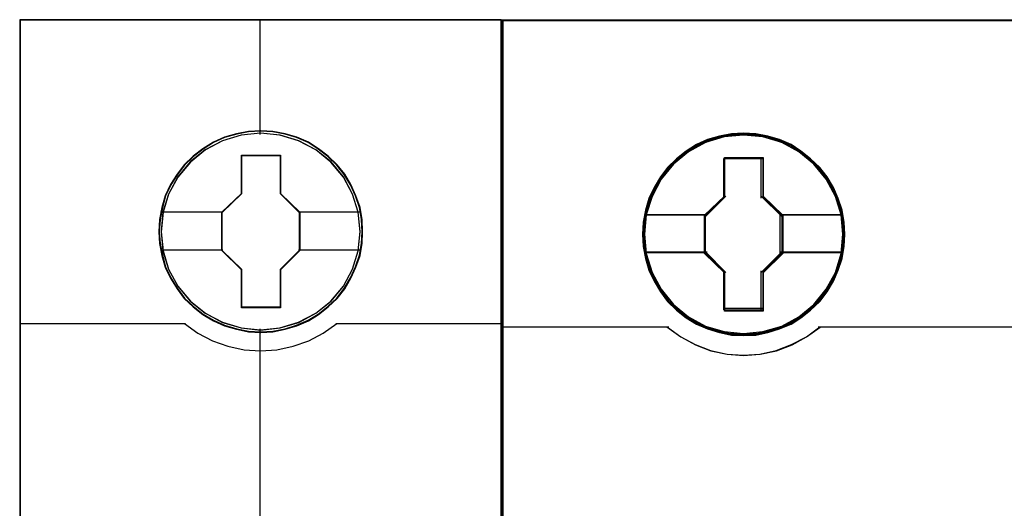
# Model space of a CAD drawing. Header units: millimetres. Extents: x -1290 to 1795, y -4192 to -1311.
# Tile 688 of 1056: x 1459.4 to 1466.74, y -2651.59 to -2647.95. Entities that reach past the tile are written whole.
import ezdxf

# ---------------------------------------------------------------- set-up
doc = ezdxf.new("R2010")
doc.units = ezdxf.units.MM
doc.layers.add('45', color=7, linetype='Continuous')
doc.layers.add('Aparatura', color=7, linetype='Continuous', lineweight=13)

# ---------------------------------------------------------------- blocks, each defined once
blk = doc.blocks.new('*U361')
at = {"layer": '45', "color": 7}
for points in [[(243.561703, -533.603058), (225.588724, -533.603058), (225.588724, -615.327797), (243.561703, -615.327797), (243.561703, -533.603058)], [(238.378739, -541.504492), (238.356431, -541.053127), (238.28393, -540.601761), (238.127773, -540.16691), (237.943732, -539.748571), (237.709497, -539.357755), (237.430646, -539.010975), (237.096025, -538.691717), (236.727942, -538.410989), (236.359859, -538.168794), (235.924852, -537.981642), (235.489844, -537.85504), (235.032529, -537.766969), (234.58079, -537.744951), (234.123475, -537.766969), (233.677314, -537.85504), (233.225575, -537.981642), (232.812876, -538.168794), (232.422485, -538.410989), (232.059979, -538.691717), (231.719781, -539.010975), (231.457661, -539.357755), (231.212272, -539.748571), (231.0115, -540.16691), (230.894382, -540.601761), (230.80515, -541.053127), (230.771688, -541.504492), (230.80515, -541.950352), (230.894382, -542.390708), (231.0115, -542.82556), (231.212272, -543.238394), (231.457661, -543.634715), (231.719781, -543.992504), (232.059979, -544.311762), (232.422485, -544.592489), (232.812876, -544.823676), (233.225575, -545.010828), (233.677314, -545.142934), (234.123475, -545.23651), (234.58079, -545.258528), (235.032529, -545.23651), (235.489844, -545.142934), (235.924852, -545.010828), (236.359859, -544.823676), (236.727942, -544.592489), (237.096025, -544.311762), (237.430646, -543.992504), (237.709497, -543.634715), (237.943732, -543.238394), (238.127773, -542.82556), (238.28393, -542.390708), (238.356431, -541.950352), (238.378739, -541.504492)], [(238.378739, -541.504492), (238.356431, -541.053127), (238.28393, -540.601761), (238.127773, -540.16691), (237.943732, -539.748571), (237.709497, -539.357755), (237.430646, -539.010975), (237.096025, -538.691717), (236.727942, -538.410989), (236.359859, -538.168794), (235.924852, -537.981642), (235.489844, -537.85504), (235.032529, -537.766969), (234.58079, -537.744951), (234.123475, -537.766969), (233.677314, -537.85504), (233.225575, -537.981642), (232.812876, -538.168794), (232.422485, -538.410989), (232.059979, -538.691717), (231.719781, -539.010975), (231.457661, -539.357755), (231.212272, -539.748571), (231.0115, -540.16691), (230.894382, -540.601761), (230.80515, -541.053127), (230.771688, -541.504492), (230.80515, -541.950352), (230.894382, -542.390708), (231.0115, -542.82556), (231.212272, -543.238394), (231.457661, -543.634715), (231.719781, -543.992504), (232.059979, -544.311762), (232.422485, -544.592489), (232.812876, -544.823676), (233.225575, -545.010828), (233.677314, -545.142934), (234.123475, -545.23651), (234.58079, -545.258528), (235.032529, -545.23651), (235.489844, -545.142934), (235.924852, -545.010828), (236.359859, -544.823676), (236.727942, -544.592489), (237.096025, -544.311762), (237.430646, -543.992504), (237.709497, -543.634715), (237.943732, -543.238394), (238.127773, -542.82556), (238.28393, -542.390708), (238.356431, -541.950352), (238.378739, -541.504492)], [(233.860872, -538.648016), (235.311797, -538.648016), (235.311797, -540.075871), (236.031635, -540.781528), (236.031635, -542.209383), (235.311797, -542.926066), (235.311797, -544.342895), (233.860872, -544.342895), (233.860872, -542.926066), (233.124163, -542.209383), (233.124163, -540.781528), (233.860872, -540.075871), (233.860872, -538.648016)], [(233.860872, -538.648016), (235.311797, -538.648016), (235.311797, -538.648016), (235.311797, -540.075871), (235.311797, -540.075871), (236.031635, -540.781528), (236.031635, -540.781528), (236.031635, -542.209383), (236.031635, -542.209383), (235.311797, -542.926066), (235.311797, -542.926066), (235.311797, -544.342895), (235.311797, -544.342895), (233.860872, -544.342895), (233.860872, -544.342895), (233.860872, -542.926066), (233.860872, -542.926066), (233.124163, -542.209383), (233.124163, -542.209383), (233.124163, -540.781528), (233.124163, -540.781528), (233.860872, -540.075871), (233.860872, -540.075871), (233.860872, -538.648016), (233.860872, -538.648016)], [(233.869249, -538.66597), (235.301411, -538.66597), (235.301411, -540.084821), (236.011942, -540.78603), (236.011942, -542.204881), (235.301411, -542.917046), (235.301411, -544.324941), (233.869249, -544.324941), (233.869249, -542.917046), (233.142066, -542.204881), (233.142066, -540.78603), (233.869249, -540.084821), (233.869249, -538.66597)]]:
    blk.add_lwpolyline(points, close=True, dxfattribs=at)
at = {"layer": '45', "color": 139}
for points in [[(243.561703, -533.603058), (225.588724, -533.603058), (225.588724, -615.327797), (243.561703, -615.327797), (243.561703, -533.603058)], [(238.359046, -541.504478), (238.336848, -541.05527), (238.264705, -540.606062), (238.10932, -540.173289), (237.926188, -539.75695), (237.693111, -539.368001), (237.415638, -539.022878), (237.082671, -538.705146), (236.716407, -538.42576), (236.350143, -538.184722), (235.917286, -537.998465), (235.484429, -537.872467), (235.029373, -537.784817), (234.579868, -537.762904), (234.124812, -537.784817), (233.680856, -537.872467), (233.23135, -537.998465), (232.820691, -538.184722), (232.432229, -538.42576), (232.071515, -538.705146), (231.732998, -539.022878), (231.472174, -539.368001), (231.227998, -539.75695), (231.028217, -540.173289), (230.911679, -540.606062), (230.822888, -541.05527), (230.789591, -541.504478), (230.822888, -541.948208), (230.911679, -542.38646), (231.028217, -542.819234), (231.227998, -543.230095), (231.472174, -543.624521), (231.732998, -543.980601), (232.071515, -544.298333), (232.432229, -544.577719), (232.820691, -544.807801), (233.23135, -544.994058), (233.680856, -545.125533), (234.124812, -545.218662), (234.579868, -545.240574), (235.029373, -545.218662), (235.484429, -545.125533), (235.917286, -544.994058), (236.350143, -544.807801), (236.716407, -544.577719), (237.082671, -544.298333), (237.415638, -543.980601), (237.693111, -543.624521), (237.926188, -543.230095), (238.10932, -542.819234), (238.264705, -542.38646), (238.336848, -541.948208), (238.359046, -541.504478)], [(238.289223, -541.504432), (238.211132, -540.783318), (238.004749, -540.100737), (237.664494, -539.467697), (237.195948, -538.911724), (236.638154, -538.454835), (235.996692, -538.119049), (235.29945, -537.904366), (234.574318, -537.838309), (233.849187, -537.904366), (233.151945, -538.119049), (232.51606, -538.454835), (231.952689, -538.911724), (231.484142, -539.467697), (231.143888, -540.100737), (230.937504, -540.783318), (230.859413, -541.504432), (230.937504, -542.220042), (231.143888, -542.908128), (231.484142, -543.535663), (231.952689, -544.091636), (232.51606, -544.543021), (233.151945, -544.884312), (233.849187, -545.09349), (234.574318, -545.170555), (235.29945, -545.09349), (235.996692, -544.884312), (236.638154, -544.543021), (237.195948, -544.091636), (237.664494, -543.535663), (238.004749, -542.908128), (238.211132, -542.220042), (238.289223, -541.504432)], [(238.283852, -541.498987), (238.211335, -540.783366), (238.00494, -540.100773), (237.659089, -539.462219), (237.201672, -538.906236), (236.638269, -538.454845), (235.991193, -538.113548), (235.293912, -537.904367), (234.56874, -537.838309), (233.849146, -537.904367), (233.157444, -538.113548), (232.510367, -538.454845), (231.946964, -538.906236), (231.489548, -539.462219), (231.143697, -540.100773), (230.931723, -540.783366), (230.864784, -541.498987), (230.931723, -542.214608), (231.143697, -542.902705), (231.489548, -543.53025), (231.946964, -544.091738), (232.510367, -544.543129), (233.157444, -544.878921), (233.849146, -545.093607), (234.56874, -545.165169), (235.293912, -545.093607), (235.991193, -544.878921), (236.638269, -544.543129), (237.201672, -544.091738), (237.659089, -543.53025), (238.00494, -542.902705), (238.211335, -542.214608), (238.283852, -541.498987)]]:
    blk.add_lwpolyline(points, close=True, dxfattribs=at)
at = {"layer": '45', "color": 59}
blk.add_lwpolyline([(243.542009, -533.622807), (225.606627, -533.622807), (225.606627, -615.309843), (243.542009, -615.309843), (243.542009, -533.622807)], close=True, dxfattribs=at)
at = {"layer": '45', "color": 139}
for points in [[(234.549254, -533.603058), (234.549254, -537.881398)], [(225.588724, -544.924591), (231.768894, -544.924591)], [(231.731297, -544.924591), (232.234151, -545.282765), (232.781702, -545.572716), (233.35719, -545.771701), (233.966202, -545.908149), (234.569626, -545.947946), (235.184225, -545.908149), (235.793237, -545.771701), (236.368725, -545.572716), (236.905102, -545.282765), (237.41913, -544.924591)], [(234.549254, -545.122081), (234.549254, -552.34481)], [(237.379743, -544.924591), (243.561703, -544.924591)]]:
    blk.add_lwpolyline(points, dxfattribs=at)
at = {"layer": '45', "color": 7}
for points in [[(230.8433, -540.768335), (233.161759, -540.768335)], [(235.992248, -540.768335), (238.307126, -540.768335)], [(230.8433, -542.186669), (233.161759, -542.186669)], [(235.992248, -542.186669), (238.307126, -542.186669)]]:
    blk.add_lwpolyline(points, dxfattribs=at)
blk = doc.blocks.new('*U362')
at = {"layer": '45', "color": 139}
for points in [[(243.581396, -533.603058), (243.581396, -616.261383)], [(243.581396, -533.603058), (279.507661, -533.603058)], [(251.852655, -538.782668), (253.306391, -538.782668)], [(251.852655, -540.249477), (251.852655, -538.782668)], [(253.240149, -540.249477), (253.240149, -538.782668)], [(251.159802, -540.937099), (251.918896, -540.183048)], [(254.009985, -540.937099), (253.240149, -540.183048)], [(248.929069, -540.870671), (251.226044, -540.870671)], [(251.159802, -542.326707), (251.159802, -540.870671)], [(253.943743, -540.870671), (256.229976, -540.870671)], [(253.943743, -542.326707), (253.943743, -540.870671)], [(248.929069, -542.260279), (251.226044, -542.260279)], [(251.159802, -542.260279), (251.918896, -543.030488)], [(254.009985, -542.260279), (253.240149, -543.030488)], [(253.943743, -542.260279), (256.229976, -542.260279)], [(251.852655, -544.420095), (251.852655, -542.964059)], [(253.240149, -544.420095), (253.240149, -542.964059)], [(251.852655, -544.353667), (253.306391, -544.353667)], [(243.581396, -545.057448), (249.793792, -545.057448)], [(249.72755, -545.057448), (250.244049, -545.429813), (250.783004, -545.71352), (251.355645, -545.938122), (251.973198, -546.068154), (252.585137, -546.109528), (253.191462, -546.068154), (253.797787, -545.938122), (254.376041, -545.71352), (254.926225, -545.429813), (255.431496, -545.057448)], [(249.745453, -545.062834), (250.244974, -545.423199), (250.795008, -545.718581), (251.361881, -545.943071), (251.973653, -546.073039), (252.579814, -546.1203), (253.202812, -546.073039), (253.814585, -545.943071), (254.392682, -545.718581), (254.925879, -545.423199), (255.442237, -545.062834)], [(255.365254, -545.057448), (267.725593, -545.057448)]]:
    blk.add_lwpolyline(points, dxfattribs=at)
at = {"layer": '45', "color": 59}
blk.add_lwpolyline([(243.613622, -597.329653), (243.613622, -576.181314), (243.613622, -573.69979), (243.613622, -566.770358), (243.613622, -566.770358), (243.613622, -552.551451), (243.613622, -545.090263), (243.613622, -533.635374), (279.475435, -533.635374), (279.475435, -545.090263), (279.475435, -552.551451), (279.475435, -566.770358), (279.475435, -593.840011)], dxfattribs=at)
at = {"layer": '45', "color": 7}
for points in [[(256.36246, -541.606768), (256.334477, -541.154122), (256.261722, -540.701476), (256.110614, -540.271183), (255.937121, -539.852066), (255.696469, -539.460891), (255.422237, -539.108833), (255.086444, -538.784716), (254.722667, -538.505305), (254.358891, -538.259424), (253.922359, -538.069424), (253.491424, -537.940895), (253.038102, -537.86266), (252.584781, -537.834719), (252.137056, -537.86266), (251.683735, -537.940895), (251.241606, -538.069424), (250.827461, -538.259424), (250.441298, -538.505305), (250.088715, -538.784716), (249.752921, -539.108833), (249.489883, -539.460891), (249.24923, -539.852066), (249.053351, -540.271183), (248.930226, -540.701476), (248.840681, -541.154122), (248.812699, -541.606768), (248.840681, -542.059414), (248.930226, -542.500883), (249.053351, -542.936764), (249.24923, -543.350293), (249.489883, -543.747056), (249.752921, -544.110291), (250.088715, -544.428819), (250.441298, -544.713819), (250.827461, -544.948524), (251.241606, -545.127347), (251.683735, -545.267053), (252.137056, -545.356464), (252.584781, -545.378817), (253.038102, -545.356464), (253.491424, -545.267053), (253.922359, -545.127347), (254.358891, -544.948524), (254.722667, -544.713819), (255.086444, -544.428819), (255.422237, -544.110291), (255.696469, -543.747056), (255.937121, -543.350293), (256.110614, -542.936764), (256.261722, -542.500883), (256.334477, -542.059414), (256.36246, -541.606768)], [(256.36246, -541.606768), (256.334477, -541.154122), (256.261722, -540.701476), (256.110614, -540.271183), (255.937121, -539.852066), (255.696469, -539.460891), (255.422237, -539.108833), (255.086444, -538.784716), (254.722667, -538.505305), (254.358891, -538.259424), (253.922359, -538.069424), (253.491424, -537.940895), (253.038102, -537.86266), (252.584781, -537.834719), (252.137056, -537.86266), (251.683735, -537.940895), (251.241606, -538.069424), (250.827461, -538.259424), (250.441298, -538.505305), (250.088715, -538.784716), (249.752921, -539.108833), (249.489883, -539.460891), (249.24923, -539.852066), (249.053351, -540.271183), (248.930226, -540.701476), (248.840681, -541.154122), (248.812699, -541.606768), (248.840681, -542.059414), (248.930226, -542.500883), (249.053351, -542.936764), (249.24923, -543.350293), (249.489883, -543.747056), (249.752921, -544.110291), (250.088715, -544.428819), (250.441298, -544.713819), (250.827461, -544.948524), (251.241606, -545.127347), (251.683735, -545.267053), (252.137056, -545.356464), (252.584781, -545.378817), (253.038102, -545.356464), (253.491424, -545.267053), (253.922359, -545.127347), (254.358891, -544.948524), (254.722667, -544.713819), (255.086444, -544.428819), (255.422237, -544.110291), (255.696469, -543.747056), (255.937121, -543.350293), (256.110614, -542.936764), (256.261722, -542.500883), (256.334477, -542.059414), (256.36246, -541.606768)], [(256.36246, -541.606768), (256.334477, -541.154122), (256.261722, -540.701476), (256.110614, -540.271183), (255.937121, -539.852066), (255.696469, -539.460891), (255.422237, -539.108833), (255.086444, -538.784716), (254.722667, -538.505305), (254.358891, -538.259424), (253.922359, -538.069424), (253.491424, -537.940895), (253.038102, -537.86266), (252.584781, -537.834719), (252.137056, -537.86266), (251.683735, -537.940895), (251.241606, -538.069424), (250.827461, -538.259424), (250.441298, -538.505305), (250.088715, -538.784716), (249.752921, -539.108833), (249.489883, -539.460891), (249.24923, -539.852066), (249.053351, -540.271183), (248.930226, -540.701476), (248.840681, -541.154122), (248.812699, -541.606768), (248.840681, -542.059414), (248.930226, -542.500883), (249.053351, -542.936764), (249.24923, -543.350293), (249.489883, -543.747056), (249.752921, -544.110291), (250.088715, -544.428819), (250.441298, -544.713819), (250.827461, -544.948524), (251.241606, -545.127347), (251.683735, -545.267053), (252.137056, -545.356464), (252.584781, -545.378817), (253.038102, -545.356464), (253.491424, -545.267053), (253.922359, -545.127347), (254.358891, -544.948524), (254.722667, -544.713819), (255.086444, -544.428819), (255.422237, -544.110291), (255.696469, -543.747056), (255.937121, -543.350293), (256.110614, -542.936764), (256.261722, -542.500883), (256.334477, -542.059414), (256.36246, -541.606768)], [(251.869534, -538.74317), (253.317286, -538.74317), (253.317286, -540.177826), (254.044001, -540.889549), (254.044001, -542.3186), (253.317286, -543.041532), (253.317286, -544.464979), (251.869534, -544.464979), (251.869534, -543.041532), (251.125786, -542.3186), (251.125786, -540.889549), (251.869534, -540.177826), (251.869534, -538.74317)], [(251.869534, -538.74317), (253.317286, -538.74317), (253.317286, -540.177826), (254.044001, -540.889549), (254.044001, -542.3186), (253.317286, -543.041532), (253.317286, -544.464979), (251.869534, -544.464979), (251.869534, -543.041532), (251.125786, -542.3186), (251.125786, -540.889549), (251.869534, -540.177826), (251.869534, -538.74317)], [(251.869534, -538.74317), (253.317286, -538.74317), (253.317286, -538.74317), (253.317286, -540.177826), (253.317286, -540.177826), (254.044001, -540.889549), (254.044001, -540.889549), (254.044001, -542.3186), (254.044001, -542.3186), (253.317286, -543.041532), (253.317286, -543.041532), (253.317286, -544.464979), (253.317286, -544.464979), (251.869534, -544.464979), (251.869534, -544.464979), (251.869534, -543.041532), (251.869534, -543.041532), (251.125786, -542.3186), (251.125786, -542.3186), (251.125786, -540.889549), (251.125786, -540.889549), (251.869534, -540.177826), (251.869534, -540.177826), (251.869534, -538.74317), (251.869534, -538.74317)], [(251.885333, -538.775487), (253.301111, -538.775487), (253.301111, -540.193936), (254.011775, -540.89762), (254.011775, -542.310529), (253.301111, -543.025295), (253.301111, -544.432663), (251.885333, -544.432663), (251.885333, -543.025295), (251.158012, -542.310529), (251.158012, -540.89762), (251.885333, -540.193936), (251.885333, -538.775487)]]:
    blk.add_lwpolyline(points, close=True, dxfattribs=at)
at = {"layer": '45', "color": 139}
for points in [[(256.330234, -541.606768), (256.30249, -541.158), (256.230356, -540.709232), (256.080539, -540.282625), (255.908526, -539.8671), (255.669929, -539.479276), (255.398038, -539.130234), (255.065111, -538.808894), (254.70444, -538.531877), (254.343769, -538.288101), (253.910964, -538.09973), (253.483708, -537.972302), (253.034256, -537.894737), (252.584805, -537.867035), (252.140902, -537.894737), (251.691451, -537.972302), (251.253097, -538.09973), (250.842487, -538.288101), (250.45962, -538.531877), (250.110047, -538.808894), (249.77712, -539.130234), (249.516327, -539.479276), (249.277729, -539.8671), (249.083522, -540.282625), (248.961449, -540.709232), (248.872668, -541.158), (248.844924, -541.606768), (248.872668, -542.055536), (248.961449, -542.493223), (249.083522, -542.92537), (249.277729, -543.335355), (249.516327, -543.72872), (249.77712, -544.088842), (250.110047, -544.404642), (250.45962, -544.6872), (250.842487, -544.919894), (251.253097, -545.097185), (251.691451, -545.235694), (252.140902, -545.324339), (252.584805, -545.346501), (253.034256, -545.324339), (253.483708, -545.235694), (253.910964, -545.097185), (254.343769, -544.919894), (254.70444, -544.6872), (255.065111, -544.404642), (255.398038, -544.088842), (255.669929, -543.72872), (255.908526, -543.335355), (256.080539, -542.92537), (256.230356, -542.493223), (256.30249, -542.055536), (256.330234, -541.606768)], [(256.30696, -541.606768), (256.273376, -541.064677), (256.155834, -540.55053), (255.971124, -540.053148), (255.708053, -539.594886), (255.405801, -539.175744), (255.025187, -538.80131), (254.583003, -538.477174), (254.129625, -538.231277), (253.625871, -538.041266), (253.110923, -537.929495), (252.584781, -537.890375), (252.047443, -537.929495), (251.532495, -538.041266), (251.034339, -538.231277), (250.569766, -538.477174), (250.144374, -538.80131), (249.780552, -539.175744), (249.461508, -539.594886), (249.204034, -540.053148), (249.019324, -540.55053), (248.901782, -541.064677), (248.868198, -541.606768), (248.901782, -542.126504), (249.019324, -542.651829), (249.204034, -543.143622), (249.461508, -543.607473), (249.780552, -544.026615), (250.144374, -544.412225), (250.569766, -544.725185), (251.034339, -544.987847), (251.532495, -545.17227), (252.047443, -545.284041), (252.584781, -545.323161), (253.110923, -545.284041), (253.625871, -545.17227), (254.129625, -544.987847), (254.583003, -544.725185), (255.025187, -544.412225), (255.405801, -544.026615), (255.708053, -543.607473), (255.971124, -543.143622), (256.155834, -542.651829), (256.273376, -542.126504), (256.30696, -541.606768)], [(256.290847, -541.60128), (256.218067, -540.880217), (256.016523, -540.192693), (255.66382, -539.549885), (255.210344, -538.990922), (254.6449, -538.532572), (254.006675, -538.186015), (253.306868, -537.968019), (252.584666, -537.906533), (251.862465, -537.968019), (251.168256, -538.186015), (250.530031, -538.532572), (249.975784, -538.990922), (249.511111, -539.549885), (249.169605, -540.192693), (248.956864, -540.880217), (248.889682, -541.60128), (248.956864, -542.322343), (249.169605, -543.021047), (249.511111, -543.652675), (249.975784, -544.217228), (250.530031, -544.681167), (251.168256, -545.022135), (251.862465, -545.228951), (252.584666, -545.301617), (253.306868, -545.228951), (254.006675, -545.022135), (254.6449, -544.681167), (255.210344, -544.217228), (255.66382, -543.652675), (256.016523, -543.021047), (256.218067, -542.322343), (256.290847, -541.60128)]]:
    blk.add_lwpolyline(points, close=True, dxfattribs=at)
at = {"layer": '45', "color": 7}
for points in [[(248.884311, -540.865285), (251.192028, -540.865285)], [(253.977759, -540.865285), (256.290847, -540.865285)], [(248.884311, -542.276437), (251.192028, -542.276437)], [(253.977759, -542.276437), (256.290847, -542.276437)]]:
    blk.add_lwpolyline(points, dxfattribs=at)

msp = doc.modelspace()

# ---------------------------------------------------------------- block references
at = {"layer": 'Aparatura', "color": 7, "lineweight": 13, "xscale": 0.2, "yscale": 0.2, "zscale": 0.2}
for name in ['*U361', '*U362']:
    msp.add_blockref(name, (1414.278, -2541.227), dxfattribs=at)

doc.saveas('drawing.dxf')
